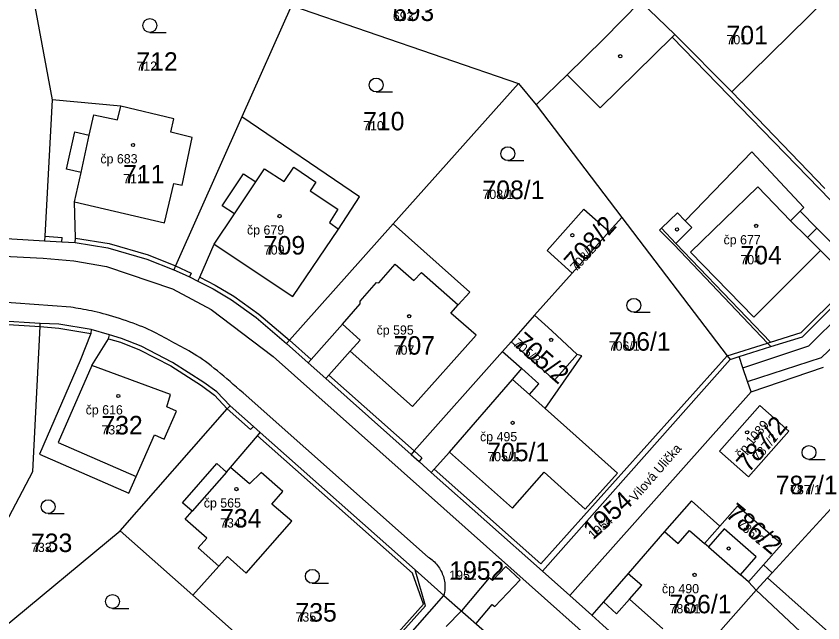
# Model space of a CAD drawing. Extents: x -763628 to -761565, y -976033 to -973833.
# Drawn here: x -762255.5 to -762168.3, y -974656.7 to -974591.2 of the extents above; entities that cross this region are included whole.
import ezdxf

# ---------------------------------------------------------------- set-up
doc = ezdxf.new("R2010")
doc.units = 0
for name, color, linetype in [('KN_cisla parcel 1000', 7, 'Continuous'), ('KN_cisla parcel 500', 7, 'Continuous'), ('KN_cisla popisna 500', 7, 'Continuous'), ('KN_hranice parcel', 7, 'Continuous'), ('KN_popisy', 7, 'Continuous'), ('KN_vecna bremena', 7, 'Continuous'), ('KN_vnitrni kresba parcel', 7, 'Continuous'), ('KN_znacky budov', 7, 'Continuous'), ('KN_znacky kultur', 7, 'Continuous')]:
    doc.layers.add(name, color=color, linetype=linetype)

msp = doc.modelspace()

# ---------------------------------------------------------------- linework, layer by layer
at = {"layer": 'KN_hranice parcel'}
for p, q in [((-762255.29, -974580.09), (-762251.55, -974600.22)), ((-762178.12, -974599.35), (-762166.68, -974588.09)), ((-762225.72, -974590), (-762231.06, -974602.03)), ((-762225.72, -974590), (-762201.16, -974598.43)), ((-762201.16, -974598.43), (-762214.72, -974613.62)), ((-762201.16, -974598.43), (-762199.25, -974600.75)), ((-762168.09, -974609.78), (-762178.12, -974599.35)), ((-762199.25, -974600.75), (-762190.01, -974612.91)), ((-762190.01, -974612.91), (-762191.38, -974614.45)), ((-762191.38, -974614.45), (-762195.36, -974618.93)), ((-762195.36, -974618.93), (-762199.44, -974623.48)), ((-762252.85, -974624.37), (-762269.32, -974623.41)), ((-762199.44, -974623.48), (-762201.96, -974626.35)), ((-762245.35, -974625.62), (-762247.33, -974625.04)), ((-762198.57, -974651.16), (-762178.32, -974628.26)), ((-762221.99, -974630.33), (-762212.79, -974638.53)), ((-762212.34, -974651.01), (-762229.08, -974636.17)), ((-762160.95, -974637.3), (-762173.77, -974651.32)), ((-762210.6, -974640.47), (-762198.57, -974651.16)), ((-762257.09, -974657.45), (-762244.21, -974646.8)), ((-762244.21, -974646.8), (-762236.37, -974653.75)), ((-762173.77, -974651.32), (-762174.72, -974650.48)), ((-762195.62, -974653.78), (-762198.57, -974651.16)), ((-762173.77, -974651.32), (-762174.27, -974651.87)), ((-762193.25, -974655.9), (-762195.62, -974653.78))]:
    msp.add_line(p, q, dxfattribs=at)
for points in [[(-762199.25, -974600.75), (-762195.92, -974597.5), (-762192, -974593.67), (-762188, -974589.58)], [(-762188, -974589.58), (-762184.3, -974593.15), (-762178.12, -974599.35)], [(-762251.55, -974600.22), (-762252.37, -974614.96), (-762252.4, -974615.44)], [(-762249.07, -974615.64), (-762249.04, -974615.17), (-762249.15, -974611.25), (-762239.41, -974613.51), (-762238.43, -974609.26), (-762237.51, -974609.45), (-762236.42, -974604.27), (-762238.73, -974603.7), (-762238.4, -974602.28), (-762244.16, -974600.91), (-762251.55, -974600.22)], [(-762231.06, -974602.03), (-762238.22, -974618.14), (-762238.41, -974618.57)], [(-762235.83, -974619.81), (-762235.62, -974619.39), (-762234.05, -974615.82), (-762225.55, -974621.47), (-762220.63, -974614.19), (-762218.36, -974610.68), (-762231.06, -974602.03)], [(-762195.36, -974618.93), (-762198.08, -974616.51), (-762194.1, -974612.04), (-762191.38, -974614.45)], [(-762214.72, -974613.62), (-762225.93, -974626.18), (-762226.24, -974626.53)], [(-762221.99, -974630.33), (-762221.67, -974629.97), (-762219.38, -974627.38), (-762212.64, -974633.35), (-762205.76, -974625.66), (-762208.5, -974623.26), (-762207.7, -974622.38), (-762206.44, -974620.98), (-762214.72, -974613.62)], [(-762190.01, -974612.91), (-762178.62, -974627.87), (-762178.32, -974628.26)], [(-762272.28, -974614.23), (-762270.05, -974614.35), (-762252.4, -974615.44)], [(-762252.4, -974615.44), (-762250.52, -974615.55), (-762249.07, -974615.64)], [(-762249.07, -974615.64), (-762245.55, -974616.2), (-762241.32, -974617.42), (-762238.41, -974618.57)], [(-762178.32, -974628.26), (-762177.35, -974627.96), (-762173.9, -974626.88), (-762170.49, -974625.81), (-762164.86, -974620.22), (-762163.84, -974619.21), (-762161.37, -974616.76)], [(-762238.41, -974618.57), (-762237.5, -974618.97), (-762236.74, -974619.35), (-762235.83, -974619.81)], [(-762235.83, -974619.81), (-762234.17, -974620.65), (-762232.19, -974621.81), (-762229.51, -974623.75), (-762226.24, -974626.53)], [(-762194.83, -974627.73), (-762197.58, -974625.16), (-762199.44, -974623.48)], [(-762262.51, -974657.17), (-762253.64, -974640.36), (-762252.87, -974624.71), (-762252.85, -974624.37)], [(-762247.33, -974625.04), (-762250.83, -974624.47), (-762252.85, -974624.37)], [(-762247.33, -974625.04), (-762247.4, -974625.46), (-762248.53, -974628.38), (-762252.92, -974638.51), (-762243.28, -974642.73), (-762242.49, -974640.93), (-762240.52, -974636.41), (-762239.46, -974636.88), (-762238.14, -974633.85), (-762239.19, -974633.39), (-762238.79, -974632.04), (-762247.29, -974628.92), (-762245.47, -974626.03), (-762245.35, -974625.62)], [(-762232.34, -974633.28), (-762233.76, -974631.77), (-762235.17, -974630.74), (-762238.55, -974628.59), (-762241.93, -974626.83), (-762244.07, -974625.99), (-762245.35, -974625.62)], [(-762226.24, -974626.53), (-762223.9, -974628.62), (-762221.99, -974630.33)], [(-762201.96, -974626.35), (-762202.92, -974627.41), (-762212.46, -974638.16), (-762212.79, -974638.53)], [(-762194.83, -974627.73), (-762197.29, -974630.5), (-762201.96, -974626.35)], [(-762210.6, -974640.47), (-762210.27, -974640.11), (-762208.62, -974638.3), (-762201.84, -974644.35), (-762198.39, -974640.45), (-762193.96, -974644.45), (-762190.48, -974640.57), (-762194.94, -974636.54), (-762198.3, -974633.55), (-762194.34, -974627.87), (-762194.83, -974627.73)], [(-762195.62, -974653.78), (-762176.04, -974631.78), (-762168.21, -974629.11)], [(-762244.21, -974646.8), (-762232.64, -974633.61), (-762232.34, -974633.28)], [(-762229.08, -974636.17), (-762229.82, -974635.51), (-762232.34, -974633.28)], [(-762179.46, -974638.18), (-762175.09, -974633.25), (-762171.96, -974636.03), (-762176.32, -974640.96), (-762179.46, -974638.18)], [(-762236.37, -974653.75), (-762233.55, -974650.59), (-762232.62, -974649.55), (-762230.59, -974651.35), (-762225.68, -974645.76), (-762227.82, -974643.89), (-762226.65, -974642.55), (-762228.97, -974640.47), (-762230.25, -974641.72), (-762232.3, -974639.94), (-762229.38, -974636.51), (-762229.08, -974636.17)], [(-762212.79, -974638.53), (-762211.91, -974639.31), (-762210.6, -974640.47)], [(-762179.43, -974646.27), (-762182.5, -974643.53), (-762185.39, -974646.86), (-762189.33, -974651.39), (-762191.99, -974654.46), (-762193.25, -974655.9)], [(-762174.72, -974650.48), (-762172.74, -974648.23), (-762177.53, -974644.11), (-762179.43, -974646.27)], [(-762174.72, -974650.48), (-762176.33, -974652.31), (-762177.2, -974651.55), (-762175.49, -974649.61), (-762178.96, -974646.56), (-762180.66, -974648.5), (-762181.07, -974648.14), (-762179.43, -974646.27)], [(-762221.79, -974666.67), (-762211.21, -974654.91), (-762212.34, -974651.01)], [(-762212.34, -974651.01), (-762209.23, -974653.76), (-762205.12, -974657.39), (-762202.51, -974659.7)], [(-762174.27, -974651.87), (-762175.48, -974653.19), (-762181.51, -974660.02), (-762184.31, -974663.3), (-762184.61, -974663.63)], [(-762176.65, -974672.04), (-762176.35, -974671.69), (-762175.2, -974670.38), (-762165.69, -974659.51), (-762174.27, -974651.87)], [(-762236.37, -974653.75), (-762222.01, -974666.48), (-762221.79, -974666.67)], [(-762193.25, -974655.9), (-762192.07, -974656.97), (-762184.61, -974663.63)]]:
    msp.add_lwpolyline(points, dxfattribs=at)
at = {"layer": 'KN_vecna bremena'}
msp.add_lwpolyline([(-762205.76, -974656.82), (-762204.02, -974654.75), (-762203.72, -974654.97), (-762201, -974652.08), (-762202.55, -974650.63), (-762203.98, -974652.15), (-762204.36, -974651.87), (-762207.35, -974655.42), (-762208.99, -974657.12)], dxfattribs=at)
at = {"layer": 'KN_vnitrni kresba parcel'}
for p, q in [((-762192.35, -974601.08), (-762184.59, -974593.43)), ((-762184.3, -974593.15), (-762184.59, -974593.43)), ((-762161.96, -974616.73), (-762184.59, -974593.43)), ((-762169.81, -974626.79), (-762135.63, -974592.93)), ((-762168.42, -974628.04), (-762133.87, -974594.75)), ((-762195.92, -974597.5), (-762192.35, -974601.08)), ((-762244.52, -974602.39), (-762244.16, -974600.91)), ((-762247.55, -974604.03), (-762247.06, -974601.83)), ((-762247.06, -974601.83), (-762244.52, -974602.39)), ((-762250.01, -974607.71), (-762249.13, -974603.68)), ((-762249.13, -974603.68), (-762247.55, -974604.03)), ((-762248.44, -974608.06), (-762247.55, -974604.03)), ((-762183.15, -974613.28), (-762175.98, -974605.83)), ((-762170.34, -974611.86), (-762175.98, -974605.83)), ((-762226.49, -974609.05), (-762225.44, -974607.48)), ((-762225.44, -974607.48), (-762223.08, -974609.12)), ((-762248.44, -974608.06), (-762250.01, -974607.71)), ((-762249.15, -974611.25), (-762248.44, -974608.06)), ((-762233.2, -974611.65), (-762230.9, -974608.19)), ((-762230.9, -974608.19), (-762229.57, -974609.08)), ((-762229.57, -974609.08), (-762228.62, -974607.65)), ((-762228.62, -974607.65), (-762226.49, -974609.05)), ((-762231.86, -974612.53), (-762229.57, -974609.08)), ((-762223.08, -974609.12), (-762223.69, -974610.05)), ((-762223.69, -974610.05), (-762220.71, -974612.03)), ((-762182.59, -974616.68), (-762175.32, -974609.61)), ((-762175.32, -974609.61), (-762171.77, -974613.28)), ((-762231.86, -974612.53), (-762233.2, -974611.65)), ((-762170.75, -974612.26), (-762170.34, -974611.86)), ((-762234.05, -974615.82), (-762231.86, -974612.53)), ((-762220.71, -974612.03), (-762221.59, -974613.46)), ((-762184, -974612.41), (-762185.72, -974614.09)), ((-762184, -974612.41), (-762183.15, -974613.28)), ((-762170.75, -974612.26), (-762171.77, -974613.28)), ((-762168.94, -974614.09), (-762170.75, -974612.26)), ((-762221.59, -974613.46), (-762220.63, -974614.19)), ((-762183.15, -974613.28), (-762182.44, -974614.02)), ((-762171.77, -974613.28), (-762169.95, -974615.1)), ((-762185.94, -974614.3), (-762185.72, -974614.09)), ((-762184.36, -974615.89), (-762185.94, -974614.3)), ((-762185.72, -974614.09), (-762184.17, -974615.72)), ((-762182.44, -974614.02), (-762184.17, -974615.72)), ((-762168.94, -974614.09), (-762169.95, -974615.1)), ((-762164.16, -974618.89), (-762168.94, -974614.09)), ((-762300.14, -974614.77), (-762252.53, -974617.33)), ((-762252.37, -974614.96), (-762250.49, -974615.08)), ((-762250.52, -974615.55), (-762250.49, -974615.08)), ((-762249.04, -974615.17), (-762245.42, -974615.75)), ((-762169.95, -974615.1), (-762168.55, -974616.51)), ((-762245.42, -974615.75), (-762241.19, -974616.97)), ((-762174.26, -974626.5), (-762184.36, -974615.89)), ((-762184.17, -974615.72), (-762173.93, -974626.4)), ((-762241.19, -974616.97), (-762238.22, -974618.14)), ((-762175.76, -974623.68), (-762182.59, -974616.68)), ((-762168.55, -974616.51), (-762175.76, -974623.68)), ((-762168.55, -974616.51), (-762165.18, -974619.9)), ((-762252.53, -974617.33), (-762249.21, -974617.62)), ((-762249.21, -974617.62), (-762245.69, -974618.22)), ((-762216.26, -974619.97), (-762214.49, -974617.96)), ((-762214.49, -974617.96), (-762212.48, -974619.73)), ((-762245.69, -974618.22), (-762238.55, -974620.65)), ((-762238.22, -974618.14), (-762236.54, -974618.93)), ((-762212.48, -974619.73), (-762211.65, -974618.87)), ((-762211.65, -974618.87), (-762207.7, -974622.38)), ((-762236.54, -974618.93), (-762236.74, -974619.35)), ((-762235.62, -974619.39), (-762233.96, -974620.23)), ((-762233.96, -974620.23), (-762231.92, -974621.43)), ((-762218.27, -974621.96), (-762216.53, -974619.95)), ((-762216.53, -974619.95), (-762216.26, -974619.97)), ((-762170.63, -974625.37), (-762165.18, -974619.9)), ((-762238.55, -974620.65), (-762234.4, -974622.87)), ((-762231.92, -974621.43), (-762229.24, -974623.37)), ((-762249.55, -974622.62), (-762261.86, -974621.71)), ((-762220.21, -974624.44), (-762218.27, -974622.25)), ((-762218.27, -974622.25), (-762218.27, -974621.96)), ((-762234.4, -974622.87), (-762227.68, -974627.95)), ((-762269.22, -974623.73), (-762252.87, -974624.71)), ((-762229.24, -974623.37), (-762225.93, -974626.18)), ((-762252.87, -974624.71), (-762250.85, -974624.9)), ((-762250.85, -974624.9), (-762247.4, -974625.46)), ((-762220.21, -974624.44), (-762223.59, -974628.27)), ((-762220.21, -974624.44), (-762218.3, -974626.17)), ((-762173.93, -974626.4), (-762170.63, -974625.37)), ((-762245.47, -974626.03), (-762244.19, -974626.4)), ((-762244.19, -974626.4), (-762242.13, -974627.21)), ((-762225.93, -974626.18), (-762223.59, -974628.27)), ((-762218.3, -974626.17), (-762219.38, -974627.38)), ((-762178.62, -974627.87), (-762174.26, -974626.5)), ((-762174.26, -974626.5), (-762173.93, -974626.4)), ((-762173.9, -974626.88), (-762174.26, -974626.5)), ((-762242.13, -974627.21), (-762238.75, -974628.97)), ((-762202.92, -974627.41), (-762200.81, -974629.25)), ((-762176.94, -974629.17), (-762169.81, -974626.79)), ((-762227.68, -974627.95), (-762200.02, -974652.57)), ((-762223.9, -974628.62), (-762223.59, -974628.27)), ((-762178.62, -974627.87), (-762198.77, -974650.34)), ((-762176.94, -974629.17), (-762177.35, -974627.96)), ((-762176.43, -974630.66), (-762168.42, -974628.04)), ((-762247.29, -974628.92), (-762250.93, -974637.23)), ((-762238.75, -974628.97), (-762235.42, -974631.09)), ((-762201.82, -974630.42), (-762200.81, -974629.25)), ((-762200.81, -974629.25), (-762198.97, -974630.92)), ((-762176.43, -974630.66), (-762176.94, -974629.17)), ((-762221.67, -974629.97), (-762212.46, -974638.16)), ((-762208.62, -974638.3), (-762201.82, -974630.42)), ((-762201.82, -974630.42), (-762199.98, -974632.05)), ((-762199.98, -974632.05), (-762198.97, -974630.92)), ((-762176.04, -974631.78), (-762176.43, -974630.66)), ((-762235.42, -974631.09), (-762234.02, -974632.12)), ((-762210.93, -974649.63), (-762230.93, -974631.89)), ((-762234.02, -974632.12), (-762232.64, -974633.61)), ((-762198.3, -974633.55), (-762199.98, -974632.05)), ((-762230.12, -974635.84), (-762232.64, -974633.61)), ((-762229.82, -974635.51), (-762230.12, -974635.84)), ((-762212.64, -974651.35), (-762229.38, -974636.51)), ((-762250.93, -974637.23), (-762242.49, -974640.93)), ((-762212.46, -974638.16), (-762211.61, -974638.91)), ((-762211.61, -974638.91), (-762211.91, -974639.31)), ((-762237.49, -974643.76), (-762233.78, -974639.52)), ((-762233.78, -974639.52), (-762232.74, -974640.44)), ((-762232.74, -974640.44), (-762236.44, -974644.67)), ((-762232.74, -974640.44), (-762232.3, -974639.94)), ((-762210.27, -974640.11), (-762198.77, -974650.34)), ((-762236.44, -974644.67), (-762237.49, -974643.76)), ((-762237.18, -974645.51), (-762236.44, -974644.67)), ((-762234.85, -974647.57), (-762237.18, -974645.51)), ((-762183.91, -974648.15), (-762182.69, -974646.75)), ((-762182.69, -974646.75), (-762181.07, -974648.14)), ((-762235.77, -974648.62), (-762234.85, -974647.57)), ((-762185.39, -974646.86), (-762183.91, -974648.15)), ((-762180.66, -974648.5), (-762177.2, -974651.55)), ((-762233.55, -974650.59), (-762235.77, -974648.62)), ((-762211.44, -974654.71), (-762212.64, -974651.35)), ((-762189.33, -974651.39), (-762187.86, -974652.67)), ((-762200.02, -974652.57), (-762186.03, -974665.03)), ((-762189.17, -974654.18), (-762187.86, -974652.67)), ((-762175.48, -974653.19), (-762176.33, -974652.31)), ((-762175.48, -974653.19), (-762168.37, -974659.86)), ((-762249.43, -974699.39), (-762209.23, -974653.76)), ((-762191.99, -974654.46), (-762190.57, -974655.77)), ((-762190.57, -974655.77), (-762189.17, -974654.18)), ((-762189.17, -974654.18), (-762185.57, -974657.38)), ((-762222.01, -974666.48), (-762211.44, -974654.71))]:
    msp.add_line(p, q, dxfattribs=at)
for points in [[(-762230.93, -974631.89), (-762231.282, -974631.579), (-762231.638, -974631.266), (-762231.988, -974630.959), (-762232.337, -974630.656), (-762232.688, -974630.353), (-762233.031, -974630.061), (-762233.372, -974629.775), (-762233.712, -974629.494), (-762234.044, -974629.227), (-762234.37, -974628.97), (-762234.695, -974628.722), (-762235.01, -974628.49), (-762235.318, -974628.272), (-762235.624, -974628.065), (-762235.92, -974627.872), (-762236.21, -974627.689), (-762236.499, -974627.514), (-762236.78, -974627.35), (-762237.057, -974627.192), (-762237.333, -974627.038), (-762237.603, -974626.89), (-762237.87, -974626.746), (-762238.137, -974626.602), (-762238.4, -974626.46), (-762238.661, -974626.318), (-762238.925, -974626.174), (-762239.187, -974626.032), (-762239.451, -974625.89), (-762239.721, -974625.746), (-762239.992, -974625.604), (-762240.268, -974625.462), (-762240.555, -974625.319), (-762240.846, -974625.179), (-762241.145, -974625.039), (-762241.459, -974624.898), (-762241.78, -974624.76), (-762242.113, -974624.623), (-762242.46, -974624.486), (-762242.812, -974624.353), (-762243.171, -974624.223), (-762243.538, -974624.094), (-762243.903, -974623.97), (-762244.269, -974623.85), (-762244.639, -974623.734), (-762245, -974623.624), (-762245.357, -974623.52), (-762245.71, -974623.421), (-762246.05, -974623.33), (-762246.379, -974623.246), (-762246.703, -974623.167), (-762247.013, -974623.096), (-762247.314, -974623.029), (-762247.612, -974622.967), (-762247.9, -974622.91), (-762248.183, -974622.856), (-762248.464, -974622.805), (-762248.738, -974622.757), (-762249.009, -974622.71), (-762249.282, -974622.665), (-762249.55, -974622.62)], [(-762210.93, -974649.63), (-762210.787, -974649.722), (-762210.648, -974649.821), (-762210.513, -974649.926), (-762210.383, -974650.037), (-762210.259, -974650.154), (-762210.14, -974650.276), (-762210.026, -974650.403), (-762209.919, -974650.535), (-762209.817, -974650.672), (-762209.722, -974650.814), (-762209.633, -974650.959), (-762209.551, -974651.109), (-762209.475, -974651.262), (-762209.407, -974651.418), (-762209.345, -974651.577), (-762209.291, -974651.739), (-762209.244, -974651.903), (-762209.205, -974652.069), (-762209.173, -974652.236), (-762209.149, -974652.405), (-762209.132, -974652.575), (-762209.123, -974652.745), (-762209.122, -974652.916), (-762209.128, -974653.086), (-762209.142, -974653.256), (-762209.164, -974653.425), (-762209.193, -974653.593), (-762209.23, -974653.76)]]:
    msp.add_lwpolyline(points, dxfattribs=at)
at = {"layer": 'KN_znacky budov'}
for centre in [(-762190.187, -974595.499), (-762242.827, -974605.089), (-762226.987, -974612.779), (-762184.047, -974614.219), (-762175.497, -974613.839), (-762195.357, -974614.839), (-762212.987, -974623.599), (-762197.647, -974626.159), (-762244.417, -974632.219), (-762201.807, -974635.119), (-762176.477, -974636.139), (-762231.657, -974642.279), (-762178.467, -974648.699), (-762182.157, -974651.549)]:
    msp.add_circle(centre, 0.175, dxfattribs=at)
at = {"layer": 'KN_znacky kultur'}
for p, q in [((-762241.003, -974592.92), (-762239.253, -974592.92)), ((-762216.553, -974599.36), (-762214.803, -974599.36)), ((-762202.333, -974606.78), (-762200.583, -974606.78)), ((-762188.713, -974623.17), (-762186.963, -974623.17)), ((-762169.793, -974639.08), (-762168.043, -974639.08)), ((-762252.003, -974644.93), (-762250.253, -974644.93)), ((-762223.453, -974652.45), (-762221.703, -974652.45)), ((-762245.043, -974655.17), (-762243.293, -974655.17))]:
    msp.add_line(p, q, dxfattribs=at)
for centre in [(-762241.003, -974592.17), (-762216.553, -974598.61), (-762202.333, -974606.03), (-762188.713, -974622.42), (-762169.793, -974638.33), (-762252.003, -974644.18), (-762223.453, -974651.7), (-762245.043, -974654.42)]:
    msp.add_circle(centre, 0.75, dxfattribs=at)

# ---------------------------------------------------------------- texts
at = {"layer": 'KN_cisla parcel 1000'}
for s, p in [('693', (-762214.75, -974591.69)), ('701', (-762178.7, -974594.21)), ('712', (-762242.46, -974597.07)), ('710', (-762217.96, -974603.51)), ('711', (-762243.89, -974609.24)), ('708/1', (-762205.07, -974610.93)), ('709', (-762228.69, -974616.93)), ('704', (-762177.2, -974617.99)), ('707', (-762214.66, -974627.75)), ('706/1', (-762191.43, -974627.32)), ('732', (-762246.24, -974636.37)), ('705/1', (-762204.55, -974639.27)), ('787/1', (-762173.386, -974642.83)), ('734', (-762233.42, -974646.43)), ('733', (-762253.85, -974649.08)), ('1952', (-762208.66, -974652.08)), ('786/1', (-762184.86, -974655.7)), ('735', (-762225.27, -974656.6))]:
    msp.add_text(s, height=2, dxfattribs=at).set_placement(p)
for s, rotation, p in [('708/2', 48, (-762194.952, -974618.861)), ('705/2', 319, (-762201.862, -974626.656)), ('787/2', 50, (-762176.294, -974640.599)), ('1954', 42, (-762193.092, -974647.794)), ('786/2', 320, (-762178.911, -974645.16))]:
    msp.add_text(s, height=2, rotation=rotation, dxfattribs=at).set_placement(p)
at = {"layer": 'KN_cisla parcel 500'}
for s, p in [('693', (-762214.75, -974591.69)), ('701', (-762178.7, -974594.21)), ('712', (-762242.46, -974597.07)), ('710', (-762217.96, -974603.51)), ('711', (-762243.89, -974609.24)), ('708/1', (-762205.07, -974610.93)), ('709', (-762228.69, -974616.93)), ('704', (-762177.2, -974617.99)), ('706/1', (-762191.43, -974627.32)), ('707', (-762214.66, -974627.75)), ('732', (-762246.24, -974636.37)), ('705/1', (-762204.55, -974639.27)), ('787/1', (-762171.836, -974642.83)), ('734', (-762233.42, -974646.43)), ('733', (-762253.85, -974649.08)), ('1952', (-762208.66, -974652.08)), ('786/1', (-762184.86, -974655.7)), ('735', (-762225.27, -974656.6))]:
    msp.add_text(s, height=1, dxfattribs=at).set_placement(p)
for s, rotation, p in [('708/2', 48, (-762194.952, -974618.861)), ('705/2', 319, (-762201.862, -974626.656)), ('787/2', 50, (-762175.233, -974639.335)), ('1954', 42, (-762193.092, -974647.794)), ('786/2', 320, (-762177.647, -974646.221))]:
    msp.add_text(s, height=1, rotation=rotation, dxfattribs=at).set_placement(p)
at = {"layer": 'KN_cisla popisna 500'}
for s, p in [('čp 683', (-762246.351, -974607.081)), ('čp 679', (-762230.511, -974614.771)), ('čp 677', (-762179.021, -974615.831)), ('čp 595', (-762216.511, -974625.591)), ('čp 616', (-762247.941, -974634.211)), ('čp 495', (-762205.331, -974637.111)), ('čp 565', (-762235.181, -974644.271)), ('čp 490', (-762185.681, -974653.541))]:
    msp.add_text(s, height=1, dxfattribs=at).set_placement(p)
msp.add_text('čp 1089', height=1, rotation=50, dxfattribs=at).set_placement((-762177.103, -974639.009))
at = {"layer": 'KN_popisy'}
msp.add_text('Vilová Ulička', height=1, rotation=49, dxfattribs=at).set_placement((-762188.523, -974643.709))

doc.saveas('drawing.dxf')
